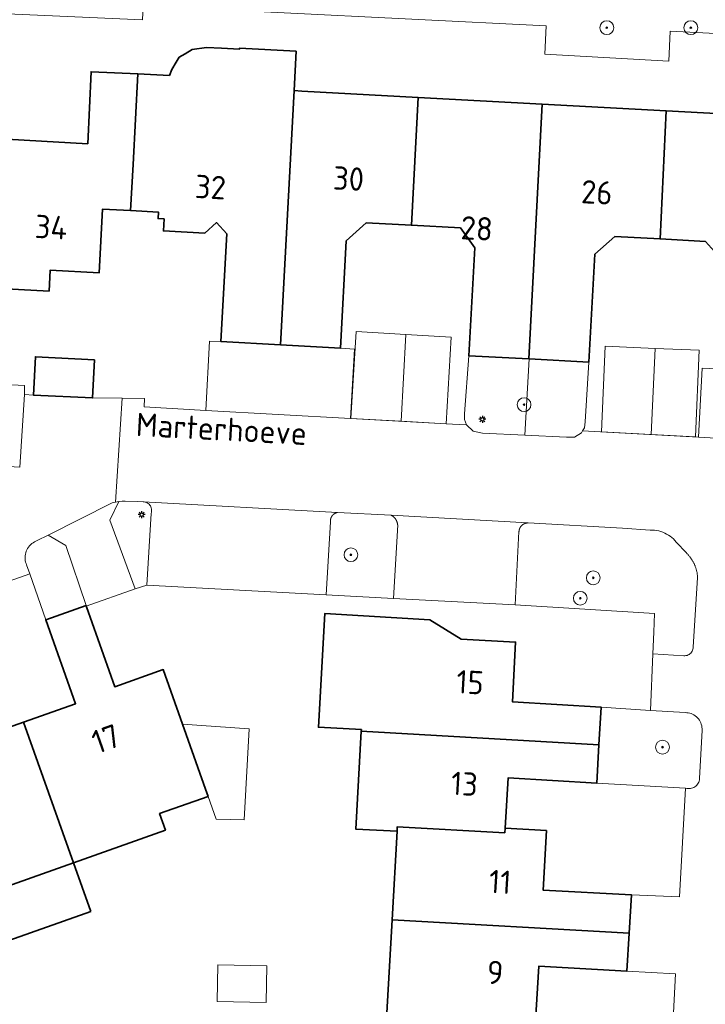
# Model space of a CAD drawing. Header units: metres. Extents: x 152610 to 160096, y 456114 to 462495.
# Tile 502 of 656: x 158158 to 158198, y 460393 to 460450. Entities that reach past the tile are written whole.
import ezdxf
from ezdxf.enums import TextEntityAlignment as Align

# ---------------------------------------------------------------- set-up
doc = ezdxf.new("R2010")
doc.units = ezdxf.units.M
doc.header["$LTSCALE"] = 0.5
doc.layers.get('0').update_dxf_attribs({"linetype": 'CONTINUOUS'})
for name, color, linetype, lineweight in [('B-PV-GR-BEPLANTING_CULTUUR_BODEMBEDEKKER-GV', 251, 'CONTINUOUS', 18), ('B-PV-GR-BEPLANTING_CULTUUR_BOSPLANTSOEN-GV', 251, 'CONTINUOUS', 18), ('B-PV-GR-BEPLANTING_CULTUUR_HEESTERS-GV', 251, 'CONTINUOUS', 18), ('B-PV-GR-BOOM-S', 251, 'CONTINUOUS', 25), ('B-PV-IE-MEUBILAIR-S', 251, 'CONTINUOUS', 25), ('B-PV-OG-BEBOUWING-GV', 6, 'CONTINUOUS', 35), ('B-PV-OG-BEBOUWING-T18', 1, 'CONTINUOUS', 18), ('B-PV-OG-BEBOUWING_OVERBOUWING-GV', 251, 'CONTINUOUS', 18), ('B-PV-OG-BEBOUWING_SCHUUR-GV', 251, 'CONTINUOUS', 18), ('B-PV-OG-TOPOGRAFIE-T18', 1, 'CONTINUOUS', 18), ('B-PV-VH-OPENVERHARDING_BETONSTRAATSTEEN-GV', 251, 'CONTINUOUS', 18)]:
    doc.layers.add(name, color=color, linetype=linetype, lineweight=lineweight)
doc.styles.add('NLCS-ISO', font='NLCS-ISO.ttf')
doc.styles.add('NLCS-ISO-M750-T18', font='NLCS-ISO.ttf', dxfattribs={"height": 1.35})

# ---------------------------------------------------------------- blocks, each defined once
blk = doc.blocks.new('SIE-MEUBILAIR_PAAL_LICHTMAST-SO')
for points in [[(-0.62, 0), (-1, 0)], [(-0.71, 0.71), (-0.44, 0.44)], [(0, 1), (0, 0.62)], [(0.44, 0.44), (0.71, 0.71)], [(1, 0), (0.62, 0)], [(-0.71, -0.71), (-0.44, -0.44)], [(0, -0.62), (0, -1)], [(0.44, -0.44), (0.71, -0.71)]]:
    blk.add_lwpolyline(points)
blk.add_circle((0, 0), 0.5)
blk = doc.blocks.new('SGR-BOOM_GBKN-SO')
at = {"linetype": 'ByBlock', "lineweight": 18}
h = blk.add_hatch(color=0, dxfattribs=at)
h.dxf.hatch_style = 1
edge = h.paths.add_edge_path()
edge.add_arc((0, 0), 0.25, 0, 360)
at = {"color": 0, "linetype": 'ByBlock', "lineweight": 18}
for radius in [2, 0.25]:
    blk.add_circle((0, 0), radius, dxfattribs=at)
at = {"color": 0, "linetype": 'ByBlock', "lineweight": 18, "style": 'NLCS-ISO'}
blk.add_attdef('SOORT', (2.5, 0), '', height=1.5, dxfattribs=at)

msp = doc.modelspace()

# ---------------------------------------------------------------- linework, layer by layer
at = {"layer": 'B-PV-GR-BEPLANTING_CULTUUR_BODEMBEDEKKER-GV', "flags": 128}
for points in [[(158187.668, 460430.659), (158184.198, 460430.847), (158183.934, 460427.49), (158183.935, 460427.157), (158184.049, 460426.845), (158184.444, 460426.468), (158184.98, 460426.364), (158187.439, 460426.241), (158187.686, 460430.658)], [(158191.138, 460430.47), (158187.686, 460430.658), (158187.439, 460426.241), (158189.85, 460426.121), (158190.318, 460426.137), (158190.712, 460426.389), (158190.776, 460426.496), (158190.886, 460426.679), (158190.938, 460427.013)], [(158164.99, 460422.4), (158164.28, 460422.42), (158164.098, 460422.418), (158163.917, 460422.403), (158163.39, 460421.33), (158164.85, 460417.34), (158165.531, 460417.553), (158165.783, 460421.717), (158165.8, 460421.778), (158165.81, 460421.841), (158165.812, 460421.905), (158165.805, 460421.968), (158165.791, 460422.03), (158165.769, 460422.089), (158165.74, 460422.146), (158165.704, 460422.198), (158165.661, 460422.246), (158165.613, 460422.287), (158165.561, 460422.323), (158165.504, 460422.351), (158165.444, 460422.372), (158165.382, 460422.386), (158165.32, 460422.391)], [(158179.698, 460421.606), (158176.587, 460421.767), (158176.562, 460421.762), (158176.554, 460421.761), (158176.545, 460421.759), (158176.537, 460421.757), (158176.529, 460421.754), (158176.521, 460421.752), (158176.513, 460421.75), (158176.505, 460421.747), (158176.497, 460421.744), (158176.489, 460421.741), (158176.481, 460421.738), (158176.473, 460421.735), (158176.465, 460421.732), (158176.457, 460421.728), (158176.45, 460421.725), (158176.442, 460421.721), (158176.434, 460421.717), (158176.427, 460421.713), (158176.42, 460421.709), (158176.412, 460421.705), (158176.405, 460421.7), (158176.398, 460421.696), (158176.391, 460421.691), (158176.384, 460421.686), (158176.377, 460421.681), (158176.37, 460421.676), (158176.363, 460421.671), (158176.356, 460421.666), (158176.35, 460421.661), (158176.343, 460421.655), (158176.337, 460421.65), (158176.33, 460421.644), (158176.324, 460421.638), (158176.318, 460421.632), (158176.312, 460421.626), (158176.306, 460421.62), (158176.301, 460421.614), (158176.295, 460421.608), (158176.289, 460421.601), (158176.284, 460421.595), (158176.278, 460421.588), (158176.273, 460421.581), (158176.268, 460421.574), (158176.263, 460421.568), (158176.258, 460421.561), (158176.253, 460421.554), (158176.249, 460421.547), (158176.244, 460421.539), (158176.24, 460421.532), (158176.236, 460421.525), (158176.232, 460421.517), (158176.228, 460421.51), (158176.224, 460421.502), (158176.22, 460421.495), (158176.216, 460421.487), (158176.213, 460421.479), (158176.21, 460421.471), (158176.206, 460421.463), (158176.203, 460421.455), (158176.201, 460421.448), (158176.198, 460421.44), (158176.195, 460421.431), (158176.192, 460421.423), (158176.19, 460421.415), (158176.188, 460421.407), (158176.186, 460421.399), (158176.184, 460421.39), (158176.182, 460421.382), (158176.181, 460421.374), (158176.179, 460421.365), (158176.178, 460421.357), (158176.177, 460421.349), (158176.175, 460421.34), (158176.174, 460421.332), (158176.174, 460421.323), (158176.173, 460421.315), (158176.173, 460421.306), (158176.172, 460421.298), (158176.172, 460421.289), (158176.172, 460421.281), (158176.172, 460421.272), (158176.172, 460421.264), (158176.173, 460421.255), (158176.174, 460421.247), (158176.174, 460421.238), (158176.175, 460421.23), (158175.93, 460417), (158179.82, 460416.79), (158180.066, 460421.044), (158180.065, 460421.056), (158180.063, 460421.069), (158180.062, 460421.081), (158180.06, 460421.094), (158180.058, 460421.106), (158180.055, 460421.118), (158180.053, 460421.13), (158180.05, 460421.143), (158180.047, 460421.155), (158180.044, 460421.167), (158180.041, 460421.179), (158180.037, 460421.191), (158180.033, 460421.203), (158180.029, 460421.214), (158180.025, 460421.226), (158180.021, 460421.238), (158180.016, 460421.249), (158180.011, 460421.261), (158180.006, 460421.273), (158180.001, 460421.284), (158179.995, 460421.295), (158179.99, 460421.306), (158179.984, 460421.317), (158179.978, 460421.328), (158179.972, 460421.339), (158179.965, 460421.35), (158179.959, 460421.36), (158179.952, 460421.371), (158179.945, 460421.381), (158179.938, 460421.392), (158179.931, 460421.402), (158179.923, 460421.412), (158179.916, 460421.422), (158179.908, 460421.431), (158179.9, 460421.441), (158179.892, 460421.45), (158179.883, 460421.46), (158179.875, 460421.469), (158179.866, 460421.478), (158179.858, 460421.487), (158179.849, 460421.495), (158179.839, 460421.504), (158179.83, 460421.512), (158179.821, 460421.521), (158179.811, 460421.529), (158179.802, 460421.537), (158179.792, 460421.544), (158179.782, 460421.552), (158179.772, 460421.559), (158179.762, 460421.567), (158179.751, 460421.574), (158179.741, 460421.58), (158179.73, 460421.587), (158179.72, 460421.594), (158179.709, 460421.6)], [(158187.62, 460421.16), (158187.602, 460421.161), (158187.593, 460421.159), (158187.583, 460421.159), (158187.574, 460421.158), (158187.565, 460421.157), (158187.556, 460421.156), (158187.547, 460421.155), (158187.538, 460421.154), (158187.529, 460421.152), (158187.52, 460421.151), (158187.511, 460421.149), (158187.502, 460421.147), (158187.493, 460421.145), (158187.484, 460421.142), (158187.475, 460421.14), (158187.467, 460421.137), (158187.458, 460421.135), (158187.449, 460421.132), (158187.44, 460421.129), (158187.432, 460421.126), (158187.423, 460421.122), (158187.415, 460421.119), (158187.407, 460421.115), (158187.398, 460421.111), (158187.39, 460421.108), (158187.382, 460421.104), (158187.374, 460421.099), (158187.365, 460421.095), (158187.358, 460421.09), (158187.35, 460421.086), (158187.342, 460421.081), (158187.334, 460421.076), (158187.326, 460421.071), (158187.319, 460421.066), (158187.311, 460421.061), (158187.304, 460421.055), (158187.297, 460421.05), (158187.29, 460421.044), (158187.282, 460421.038), (158187.276, 460421.032), (158187.269, 460421.026), (158187.262, 460421.02), (158187.255, 460421.014), (158187.249, 460421.007), (158187.242, 460421.001), (158187.236, 460420.994), (158187.23, 460420.987), (158187.224, 460420.981), (158187.218, 460420.973), (158187.212, 460420.966), (158187.206, 460420.959), (158187.201, 460420.952), (158187.195, 460420.945), (158187.19, 460420.937), (158187.185, 460420.93), (158187.18, 460420.922), (158187.175, 460420.914), (158187.17, 460420.907), (158187.165, 460420.899), (158187.161, 460420.891), (158187.156, 460420.883), (158187.152, 460420.875), (158187.148, 460420.866), (158187.144, 460420.858), (158187.14, 460420.85), (158187.137, 460420.841), (158187.133, 460420.833), (158187.13, 460420.824), (158187.126, 460420.816), (158187.123, 460420.807), (158187.12, 460420.799), (158187.118, 460420.79), (158187.115, 460420.781), (158187.113, 460420.772), (158187.11, 460420.763), (158187.108, 460420.754), (158187.106, 460420.745), (158187.104, 460420.736), (158187.103, 460420.727), (158187.101, 460420.718), (158187.1, 460420.709), (158187.099, 460420.7), (158187.098, 460420.691), (158187.097, 460420.682), (158187.096, 460420.673), (158186.87, 460416.41), (158194.947, 460415.923), (158194.91, 460414.843), (158194.857, 460413.57), (158196.64, 460413.465), (158196.705, 460413.465), (158196.769, 460413.473), (158196.832, 460413.489), (158196.892, 460413.513), (158196.949, 460413.543), (158197.001, 460413.581), (158197.049, 460413.625), (158197.091, 460413.674), (158197.126, 460413.728), (158197.155, 460413.786), (158197.176, 460413.847), (158197.189, 460413.911), (158197.194, 460413.956), (158197.443, 460417.996), (158197.441, 460418.032), (158197.439, 460418.069), (158197.435, 460418.105), (158197.432, 460418.141), (158197.427, 460418.178), (158197.422, 460418.214), (158197.416, 460418.25), (158197.41, 460418.286), (158197.403, 460418.321), (158197.396, 460418.357), (158197.387, 460418.393), (158197.379, 460418.428), (158197.369, 460418.463), (158197.359, 460418.498), (158197.348, 460418.533), (158197.337, 460418.568), (158197.325, 460418.602), (158197.313, 460418.637), (158197.3, 460418.671), (158197.286, 460418.705), (158197.272, 460418.738), (158197.257, 460418.771), (158197.241, 460418.804), (158197.225, 460418.837), (158197.209, 460418.87), (158197.192, 460418.902), (158197.174, 460418.934), (158197.156, 460418.965), (158197.137, 460418.997), (158197.118, 460419.027), (158197.098, 460419.058), (158197.077, 460419.088), (158197.056, 460419.118), (158197.035, 460419.148), (158197.013, 460419.177), (158196.99, 460419.205), (158196.967, 460419.234), (158196.944, 460419.262), (158196.92, 460419.289), (158196.895, 460419.316), (158196.87, 460419.343), (158196.845, 460419.369), (158196.819, 460419.395), (158196.793, 460419.42), (158196.203, 460420.054), (158196.124, 460420.146), (158196.039, 460420.233), (158195.948, 460420.314), (158195.852, 460420.389), (158195.752, 460420.457), (158195.647, 460420.519), (158195.539, 460420.574), (158195.427, 460420.621), (158195.312, 460420.661), (158195.195, 460420.694), (158195.076, 460420.718), (158194.955, 460420.735), (158194.834, 460420.744), (158194.712, 460420.744), (158194.703, 460420.744), (158193.09, 460420.86)], [(158160.83, 460419.86), (158159.822, 460420.459), (158159.183, 460420.137), (158159.098, 460420.104), (158159.016, 460420.063), (158158.938, 460420.016), (158158.865, 460419.962), (158158.796, 460419.901), (158158.733, 460419.835), (158158.676, 460419.764), (158158.626, 460419.687), (158158.582, 460419.607), (158158.546, 460419.523), (158158.517, 460419.437), (158158.496, 460419.348), (158158.483, 460419.258), (158158.477, 460419.166), (158158.48, 460419.075), (158158.49, 460418.984), (158158.509, 460418.895), (158158.535, 460418.808), (158158.561, 460418.74), (158158.76, 460418.21), (158159.677, 460415.549), (158162.01, 460416.37)]]:
    msp.add_lwpolyline(points, close=True, dxfattribs=at)
at = {"layer": 'B-PV-GR-BEPLANTING_CULTUUR_BOSPLANTSOEN-GV', "flags": 128}
msp.add_lwpolyline([(158141.884, 460451.32), (158141.884, 460450.025), (158156.055, 460449.283), (158156.13, 460450.703), (158165.274, 460450.295), (158165.311, 460451.119), (158188.671, 460449.952), (158188.589, 460448.306), (158195.77, 460447.918), (158195.861, 460449.656), (158212.454, 460448.788), (158212.42, 460447.02), (158212.254, 460444.057), (158236.597, 460442.429), (158236.479, 460439.825), (158239.24, 460439.495), (158239.597, 460447.373), (158238.511, 460447.744), (158220.356, 460450.989)], dxfattribs=at)
at = {"layer": 'B-PV-GR-BEPLANTING_CULTUUR_HEESTERS-GV', "flags": 128}
msp.add_lwpolyline([(158194.72, 460410.3), (158191.85, 460410.49), (158191.726, 460408.3), (158191.6, 460406.09), (158196.75, 460405.8), (158196.818, 460405.782), (158196.887, 460405.772), (158196.958, 460405.77), (158197.028, 460405.776), (158197.096, 460405.789), (158197.163, 460405.811), (158197.227, 460405.84), (158197.288, 460405.876), (158197.343, 460405.918), (158197.394, 460405.967), (158197.439, 460406.021), (158197.477, 460406.08), (158197.508, 460406.143), (158197.532, 460406.209), (158197.549, 460406.277), (158197.557, 460406.347), (158197.558, 460406.366), (158197.703, 460409.155), (158197.704, 460409.243), (158197.696, 460409.33), (158197.681, 460409.417), (158197.658, 460409.502), (158197.628, 460409.584), (158197.59, 460409.663), (158197.545, 460409.739), (158197.493, 460409.81), (158197.435, 460409.876), (158197.372, 460409.936), (158197.303, 460409.991), (158197.229, 460410.039), (158197.152, 460410.08), (158197.071, 460410.114), (158196.987, 460410.14), (158196.901, 460410.159), (158196.814, 460410.169), (158196.728, 460410.172)], close=True, dxfattribs=at)
at = {"layer": 'B-PV-OG-BEBOUWING-GV', "flags": 128}
for points in [[(158165.006, 460447.171), (158164.74, 460441.93), (158164.59, 460439.252), (158166.205, 460439.164), (158166.185, 460438.794), (158166.535, 460438.775), (158166.497, 460438.076), (158168.893, 460437.946), (158169.565, 460438.563), (158170.159, 460437.901), (158169.82, 460431.67), (158173.279, 460431.475), (158174.06, 460446.2), (158174.184, 460448.487), (158170.909, 460448.665), (158170.906, 460448.605), (158169.868, 460448.656), (158168.998, 460448.698), (158168.161, 460448.583), (158167.749, 460448.338), (158167.405, 460448.134), (158167.236, 460447.848), (158166.986, 460447.425), (158166.845, 460447.086)], [(158164.74, 460441.93), (158165.006, 460447.171), (158162.305, 460447.297), (158162.112, 460443.129), (158155.718, 460443.48), (158155.31, 460436.05), (158155.246, 460434.84), (158159.865, 460434.595), (158159.929, 460435.796), (158162.77, 460435.64), (158162.97, 460439.34), (158164.59, 460439.252)], [(158174.508, 460446.176), (158174.06, 460446.2), (158173.279, 460431.475), (158176.75, 460431.285), (158177.09, 460437.51), (158178.25, 460438.55), (158180.867, 460438.4), (158181.249, 460445.81)], [(158188.438, 460445.42), (158181.249, 460445.81), (158180.867, 460438.4), (158180.87, 460438.4), (158183.698, 460438.25), (158184.54, 460437.1), (158184.198, 460430.847), (158187.668, 460430.659)], [(158195.63, 460445.03), (158188.441, 460445.42), (158188.438, 460445.42), (158187.668, 460430.659), (158187.686, 460430.658), (158191.138, 460430.47), (158191.49, 460436.72), (158192.65, 460437.75), (158195.27, 460437.61)], [(158202.819, 460444.64), (158195.63, 460445.03), (158195.27, 460437.61), (158197.9, 460437.46), (158198.94, 460436.3), (158198.59, 460430.085), (158202.06, 460429.896)], [(158162.5, 460430.61), (158159.08, 460430.79), (158158.96, 460428.57), (158162.39, 460428.4)], [(158158.39, 460409.63), (158161.289, 460401.479), (158166.61, 460403.37), (158166.27, 460404.33), (158169.08, 460405.32), (158168.93, 460405.744), (158166.48, 460412.67), (158163.67, 460411.67), (158162.034, 460416.304), (158162.022, 460416.337), (158162.01, 460416.37), (158159.677, 460415.549), (158161.4, 460410.69)], [(158181.924, 460415.555), (158175.842, 460415.91), (158175.47, 460409.331), (158177.966, 460409.19), (158177.96, 460409.09), (158191.726, 460408.3), (158191.85, 460410.49), (158186.71, 460410.8), (158186.9, 460414.26), (158183.745, 460414.433)], [(158155.38, 460408.56), (158153.66, 460413.4), (158151.581, 460412.677), (158156.2, 460399.68), (158161.289, 460401.479), (158158.39, 460409.63)], [(158191.726, 460408.3), (158177.96, 460409.09), (158177.634, 460403.43), (158180.03, 460403.3), (158180.045, 460403.56), (158186.275, 460403.22), (158186.29, 460403.48), (158186.46, 460406.39), (158191.6, 460406.09)], [(158186.275, 460403.22), (158180.045, 460403.56), (158180.03, 460403.3), (158179.74, 460398.169), (158193.485, 460397.399), (158193.62, 460399.61), (158188.49, 460399.89), (158188.685, 460403.34), (158186.29, 460403.48)], [(158162.29, 460398.652), (158161.289, 460401.479), (158156.2, 460399.68), (158157.2, 460396.852)], [(158193.485, 460397.399), (158179.74, 460398.169), (158179.43, 460392.779), (158188.06, 460392.3), (158188.24, 460395.48), (158193.35, 460395.2)]]:
    msp.add_lwpolyline(points, close=True, dxfattribs=at)
at = {"layer": 'B-PV-OG-BEBOUWING_OVERBOUWING-GV', "flags": 128}
for points in [[(158180.274, 460427.056), (158180.537, 460432.078), (158177.654, 460432.253), (158177.35, 460427.219)], [(158183.173, 460431.919), (158180.537, 460432.078), (158180.274, 460427.056), (158182.87, 460426.911)], [(158194.75, 460426.28), (158194.984, 460431.27), (158192.098, 460431.395), (158191.884, 460426.436)], [(158197.544, 460431.16), (158194.984, 460431.27), (158194.75, 460426.28), (158197.327, 460426.139)], [(158158.44, 460429.115), (158155.075, 460429.296), (158154.824, 460424.583), (158158.18, 460424.4), (158158.45, 460428.6)], [(158171.452, 460409.239), (158167.598, 460409.51), (158168.93, 460405.744), (158169.08, 460405.32), (158169.548, 460403.994), (158171.17, 460403.973)]]:
    msp.add_lwpolyline(points, close=True, dxfattribs=at)
at = {"layer": 'B-PV-OG-BEBOUWING_SCHUUR-GV', "flags": 128}
msp.add_lwpolyline([(158172.478, 460395.501), (158169.65, 460395.556), (158169.61, 460393.445), (158172.437, 460393.391)], close=True, dxfattribs=at)
at = {"layer": 'B-PV-VH-OPENVERHARDING_BETONSTRAATSTEEN-GV', "flags": 128}
for points in [[(158177.34, 460427.22), (158177.56, 460431.22), (158176.75, 460431.285), (158173.279, 460431.475), (158169.82, 460431.67), (158169.16, 460431.69), (158168.95, 460427.68)], [(158206.03, 460425.64), (158206.23, 460429.67), (158205.52, 460429.707), (158202.06, 460429.896), (158198.59, 460430.085), (158197.71, 460430.13), (158197.5, 460426.13)], [(158163.39, 460421.33), (158163.917, 460422.403), (158163.817, 460422.388), (158163.718, 460422.369), (158163.619, 460422.346), (158163.52, 460422.319), (158159.822, 460420.459), (158160.83, 460419.86), (158162.01, 460416.37), (158162.022, 460416.337), (158164.85, 460417.34)], [(158176.587, 460421.767), (158165.32, 460422.391), (158165.382, 460422.386), (158165.444, 460422.372), (158165.504, 460422.351), (158165.561, 460422.323), (158165.613, 460422.287), (158165.661, 460422.246), (158165.704, 460422.198), (158165.74, 460422.146), (158165.769, 460422.089), (158165.791, 460422.03), (158165.805, 460421.968), (158165.812, 460421.905), (158165.81, 460421.841), (158165.8, 460421.778), (158165.783, 460421.717), (158165.531, 460417.553), (158175.93, 460417), (158176.175, 460421.23), (158176.174, 460421.238), (158176.174, 460421.247), (158176.173, 460421.255), (158176.172, 460421.264), (158176.172, 460421.272), (158176.172, 460421.281), (158176.172, 460421.289), (158176.172, 460421.298), (158176.173, 460421.306), (158176.173, 460421.315), (158176.174, 460421.323), (158176.174, 460421.332), (158176.175, 460421.34), (158176.177, 460421.349), (158176.178, 460421.357), (158176.179, 460421.365), (158176.181, 460421.374), (158176.182, 460421.382), (158176.184, 460421.39), (158176.186, 460421.399), (158176.188, 460421.407), (158176.19, 460421.415), (158176.192, 460421.423), (158176.195, 460421.431), (158176.198, 460421.44), (158176.201, 460421.448), (158176.203, 460421.455), (158176.206, 460421.463), (158176.21, 460421.471), (158176.213, 460421.479), (158176.216, 460421.487), (158176.22, 460421.495), (158176.224, 460421.502), (158176.228, 460421.51), (158176.232, 460421.517), (158176.236, 460421.525), (158176.24, 460421.532), (158176.244, 460421.539), (158176.249, 460421.547), (158176.253, 460421.554), (158176.258, 460421.561), (158176.263, 460421.568), (158176.268, 460421.574), (158176.273, 460421.581), (158176.278, 460421.588), (158176.284, 460421.595), (158176.289, 460421.601), (158176.295, 460421.608), (158176.301, 460421.614), (158176.306, 460421.62), (158176.312, 460421.626), (158176.318, 460421.632), (158176.324, 460421.638), (158176.33, 460421.644), (158176.337, 460421.65), (158176.343, 460421.655), (158176.35, 460421.661), (158176.356, 460421.666), (158176.363, 460421.671), (158176.37, 460421.676), (158176.377, 460421.681), (158176.384, 460421.686), (158176.391, 460421.691), (158176.398, 460421.696), (158176.405, 460421.7), (158176.412, 460421.705), (158176.42, 460421.709), (158176.427, 460421.713), (158176.434, 460421.717), (158176.442, 460421.721), (158176.45, 460421.725), (158176.457, 460421.728), (158176.465, 460421.732), (158176.473, 460421.735), (158176.481, 460421.738), (158176.489, 460421.741), (158176.497, 460421.744), (158176.505, 460421.747), (158176.513, 460421.75), (158176.521, 460421.752), (158176.529, 460421.754), (158176.537, 460421.757), (158176.545, 460421.759), (158176.554, 460421.761), (158176.562, 460421.762)], [(158187.602, 460421.161), (158179.698, 460421.606), (158179.709, 460421.6), (158179.72, 460421.594), (158179.73, 460421.587), (158179.741, 460421.58), (158179.751, 460421.574), (158179.762, 460421.567), (158179.772, 460421.559), (158179.782, 460421.552), (158179.792, 460421.544), (158179.802, 460421.537), (158179.811, 460421.529), (158179.821, 460421.521), (158179.83, 460421.512), (158179.839, 460421.504), (158179.849, 460421.495), (158179.858, 460421.487), (158179.866, 460421.478), (158179.875, 460421.469), (158179.883, 460421.46), (158179.892, 460421.45), (158179.9, 460421.441), (158179.908, 460421.431), (158179.916, 460421.422), (158179.923, 460421.412), (158179.931, 460421.402), (158179.938, 460421.392), (158179.945, 460421.381), (158179.952, 460421.371), (158179.959, 460421.36), (158179.965, 460421.35), (158179.972, 460421.339), (158179.978, 460421.328), (158179.984, 460421.317), (158179.99, 460421.306), (158179.995, 460421.295), (158180.001, 460421.284), (158180.006, 460421.273), (158180.011, 460421.261), (158180.016, 460421.249), (158180.021, 460421.238), (158180.025, 460421.226), (158180.029, 460421.214), (158180.033, 460421.203), (158180.037, 460421.191), (158180.041, 460421.179), (158180.044, 460421.167), (158180.047, 460421.155), (158180.05, 460421.143), (158180.053, 460421.13), (158180.055, 460421.118), (158180.058, 460421.106), (158180.06, 460421.094), (158180.062, 460421.081), (158180.063, 460421.069), (158180.065, 460421.056), (158180.066, 460421.044), (158179.82, 460416.79), (158186.87, 460416.41), (158187.096, 460420.673), (158187.097, 460420.682), (158187.098, 460420.691), (158187.099, 460420.7), (158187.1, 460420.709), (158187.101, 460420.718), (158187.103, 460420.727), (158187.104, 460420.736), (158187.106, 460420.745), (158187.108, 460420.754), (158187.11, 460420.763), (158187.113, 460420.772), (158187.115, 460420.781), (158187.118, 460420.79), (158187.12, 460420.799), (158187.123, 460420.807), (158187.126, 460420.816), (158187.13, 460420.824), (158187.133, 460420.833), (158187.137, 460420.841), (158187.14, 460420.85), (158187.144, 460420.858), (158187.148, 460420.866), (158187.152, 460420.875), (158187.156, 460420.883), (158187.161, 460420.891), (158187.165, 460420.899), (158187.17, 460420.907), (158187.175, 460420.914), (158187.18, 460420.922), (158187.185, 460420.93), (158187.19, 460420.937), (158187.195, 460420.945), (158187.201, 460420.952), (158187.206, 460420.959), (158187.212, 460420.966), (158187.218, 460420.973), (158187.224, 460420.981), (158187.23, 460420.987), (158187.236, 460420.994), (158187.242, 460421.001), (158187.249, 460421.007), (158187.255, 460421.014), (158187.262, 460421.02), (158187.269, 460421.026), (158187.276, 460421.032), (158187.282, 460421.038), (158187.29, 460421.044), (158187.297, 460421.05), (158187.304, 460421.055), (158187.311, 460421.061), (158187.319, 460421.066), (158187.326, 460421.071), (158187.334, 460421.076), (158187.342, 460421.081), (158187.35, 460421.086), (158187.358, 460421.09), (158187.365, 460421.095), (158187.374, 460421.099), (158187.382, 460421.104), (158187.39, 460421.108), (158187.398, 460421.111), (158187.407, 460421.115), (158187.415, 460421.119), (158187.423, 460421.122), (158187.432, 460421.126), (158187.44, 460421.129), (158187.449, 460421.132), (158187.458, 460421.135), (158187.467, 460421.137), (158187.475, 460421.14), (158187.484, 460421.142), (158187.493, 460421.145), (158187.502, 460421.147), (158187.511, 460421.149), (158187.52, 460421.151), (158187.529, 460421.152), (158187.538, 460421.154), (158187.547, 460421.155), (158187.556, 460421.156), (158187.565, 460421.157), (158187.574, 460421.158), (158187.583, 460421.159), (158187.593, 460421.159)]]:
    msp.add_lwpolyline(points, close=True, dxfattribs=at)
for points in [[(158152.735, 460416.082), (158158.76, 460418.21), (158158.561, 460418.74), (158158.535, 460418.808), (158158.509, 460418.895), (158158.49, 460418.984), (158158.48, 460419.075), (158158.477, 460419.166), (158158.483, 460419.258), (158158.496, 460419.348), (158158.517, 460419.437), (158158.546, 460419.523), (158158.582, 460419.607), (158158.626, 460419.687), (158158.676, 460419.764), (158158.733, 460419.835), (158158.796, 460419.901), (158158.865, 460419.962), (158158.938, 460420.016), (158159.016, 460420.063), (158159.098, 460420.104), (158159.183, 460420.137), (158159.822, 460420.459), (158163.52, 460422.319), (158163.619, 460422.346), (158163.718, 460422.369), (158164.097, 460428.387), (158162.39, 460428.4), (158158.96, 460428.57), (158158.45, 460428.6), (158158.18, 460424.4), (158151.41, 460424.77)], [(158206.03, 460425.64), (158197.5, 460426.13), (158191.81, 460426.44), (158190.776, 460426.496), (158190.712, 460426.389), (158190.318, 460426.137), (158189.85, 460426.121), (158187.439, 460426.241), (158184.98, 460426.364), (158184.444, 460426.468), (158184.049, 460426.845), (158183.24, 460426.89), (158177.34, 460427.22), (158168.95, 460427.68), (158165.372, 460427.881), (158165.399, 460428.377), (158164.097, 460428.387), (158163.718, 460422.369), (158163.817, 460422.388), (158163.917, 460422.403), (158164.098, 460422.418), (158164.28, 460422.42), (158164.99, 460422.4), (158165.32, 460422.391), (158176.587, 460421.767), (158179.698, 460421.606), (158187.602, 460421.161), (158187.62, 460421.16), (158193.09, 460420.86), (158194.703, 460420.744), (158194.712, 460420.744), (158194.834, 460420.744), (158194.955, 460420.735), (158195.076, 460420.718), (158195.195, 460420.694), (158195.312, 460420.661), (158195.427, 460420.621), (158195.539, 460420.574), (158195.647, 460420.519), (158195.752, 460420.457), (158195.852, 460420.389), (158195.948, 460420.314), (158196.039, 460420.233), (158196.124, 460420.146), (158196.203, 460420.054), (158196.793, 460419.42), (158196.819, 460419.395), (158196.845, 460419.369), (158196.87, 460419.343), (158196.895, 460419.316), (158196.92, 460419.289), (158196.944, 460419.262), (158196.967, 460419.234), (158196.99, 460419.205), (158197.013, 460419.177), (158197.035, 460419.148), (158197.056, 460419.118), (158197.077, 460419.088), (158197.098, 460419.058), (158197.118, 460419.027), (158197.137, 460418.997), (158197.156, 460418.965), (158197.174, 460418.934), (158197.192, 460418.902), (158197.209, 460418.87), (158197.225, 460418.837), (158197.241, 460418.804), (158197.257, 460418.771), (158197.272, 460418.738), (158197.286, 460418.705), (158197.3, 460418.671), (158197.313, 460418.637), (158197.325, 460418.602), (158197.337, 460418.568), (158197.348, 460418.533), (158197.359, 460418.498), (158197.369, 460418.463), (158197.379, 460418.428), (158197.387, 460418.393), (158197.396, 460418.357), (158197.403, 460418.321), (158197.41, 460418.286), (158197.416, 460418.25), (158197.422, 460418.214), (158197.427, 460418.178), (158197.432, 460418.141), (158197.435, 460418.105), (158197.439, 460418.069), (158197.441, 460418.032), (158197.443, 460417.996), (158197.194, 460413.956), (158197.189, 460413.911), (158197.176, 460413.847), (158197.155, 460413.786), (158197.126, 460413.728), (158197.091, 460413.674), (158197.049, 460413.625), (158197.001, 460413.581), (158196.949, 460413.543), (158196.892, 460413.513), (158196.832, 460413.489), (158196.769, 460413.473), (158196.705, 460413.465), (158196.64, 460413.465), (158194.857, 460413.57), (158194.72, 460410.3), (158196.728, 460410.172), (158196.814, 460410.169), (158196.901, 460410.159), (158196.987, 460410.14), (158197.071, 460410.114), (158197.152, 460410.08), (158197.229, 460410.039), (158197.303, 460409.991), (158197.372, 460409.936), (158197.435, 460409.876), (158197.493, 460409.81), (158197.545, 460409.739), (158197.59, 460409.663), (158197.628, 460409.584), (158197.658, 460409.502), (158197.681, 460409.417), (158197.696, 460409.33), (158197.704, 460409.243), (158197.703, 460409.155), (158197.558, 460406.366), (158197.557, 460406.347), (158197.549, 460406.277), (158197.532, 460406.209), (158197.508, 460406.143), (158197.477, 460406.08), (158197.439, 460406.021), (158197.394, 460405.967), (158197.343, 460405.918), (158197.288, 460405.876), (158197.227, 460405.84), (158197.163, 460405.811), (158197.096, 460405.789), (158197.028, 460405.776), (158196.958, 460405.77), (158196.887, 460405.772), (158196.818, 460405.782), (158196.75, 460405.8), (158196.4, 460399.51), (158193.62, 460399.61), (158193.485, 460397.399), (158193.35, 460395.2), (158196.17, 460395.05), (158195.84, 460388.64)]]:
    msp.add_lwpolyline(points, dxfattribs=at)

# ---------------------------------------------------------------- block references
at = {"layer": 'B-PV-GR-BOOM-S', "xscale": 0.2, "yscale": 0.2, "zscale": 0.2}
for p in [(158192.183, 460449.849), (158197.051, 460449.849), (158187.388, 460428.012), (158177.357, 460419.318), (158191.401, 460417.981), (158190.648, 460416.797), (158195.413, 460408.172)]:
    msp.add_blockref('SGR-BOOM_GBKN-SO', p, dxfattribs=at)
at = {"layer": 'B-PV-IE-MEUBILAIR-S', "xscale": 0.2, "yscale": 0.2, "zscale": 0.2}
for p in [(158184.978, 460427.163), (158165.231, 460421.641)]:
    msp.add_blockref('SIE-MEUBILAIR_PAAL_LICHTMAST-SO', p, dxfattribs=at)

# ---------------------------------------------------------------- texts
at = {"layer": 'B-PV-OG-BEBOUWING-T18', "style": 'NLCS-ISO-M750-T18'}
for s, rotation, p in [('30', 356.8, (158177.224, 460441.108)), ('32', 356.8, (158169.222, 460440.615)), ('26', 356.9, (158191.609, 460440.311)), ('34', 356.8, (158159.987, 460438.297)), ('28', 357, (158184.653, 460438.224)), ('15', 356.7, (158184.265, 460411.932)), ('17', 19.4, (158163.159, 460408.658)), ('13', 356.7, (158183.934, 460406.052)), ('11', 356.5, (158186.005, 460400.37)), ('9', 356.5, (158185.716, 460395.122))]:
    msp.add_text(s, height=1.35, rotation=rotation, dxfattribs=at).set_placement(p, align=Align.MIDDLE)
at = {"layer": 'B-PV-OG-TOPOGRAFIE-T18', "style": 'NLCS-ISO-M750-T18'}
msp.add_text('Marterhoeve', height=1.35, rotation=356.9, dxfattribs=at).set_placement((158169.861, 460426.611), align=Align.MIDDLE)

doc.saveas('drawing.dxf')
